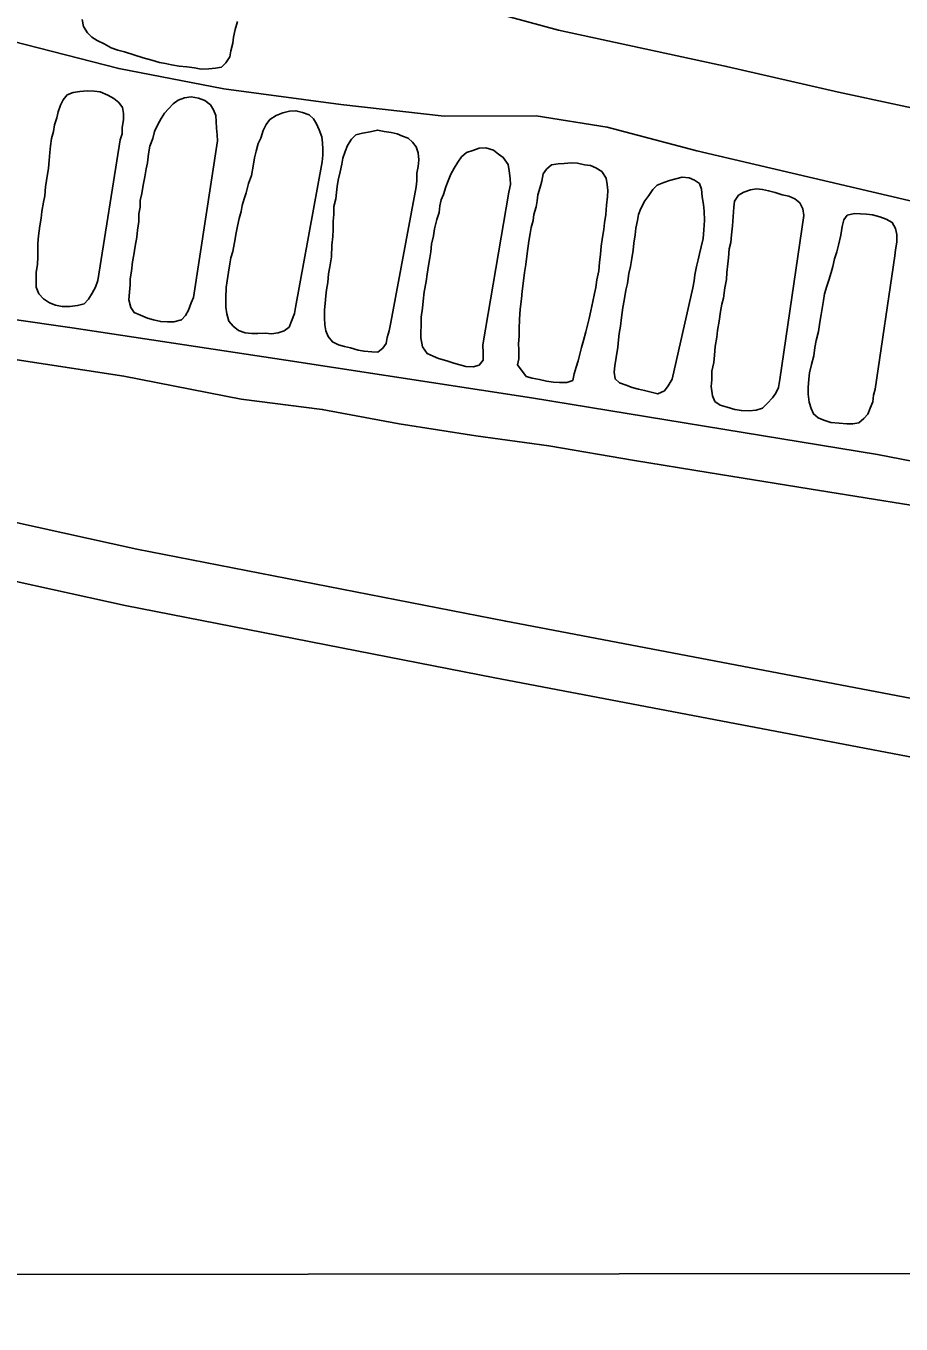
# Model space of a CAD drawing. Extents: x 3297735 to 3335592, y 670436 to 695807.
# Drawn here: x 3328812 to 3329267, y 678843 to 679518 of the extents above; entities that cross this region are included whole.
import ezdxf

# ---------------------------------------------------------------- set-up
doc = ezdxf.new("R2010")
doc.units = 0
for name, color, linetype in [('V-DTCH-CNTR', 7, 'Continuous'), ('V-GRID-MAJR', 7, 'Continuous'), ('V-ROAD-CNTR', 7, 'Continuous'), ('V-TOPO-SHOR', 7, 'Continuous')]:
    doc.layers.add(name, color=color, linetype=linetype)

msp = doc.modelspace()

# ---------------------------------------------------------------- linework, layer by layer
at = {"layer": 'V-DTCH-CNTR'}
for points in [[(3329290.54, 679422.71), (3329161.06, 679453.08), (3329114.4, 679465.32), (3329077.36, 679471.22), (3329029.61, 679471.09), (3328975.78, 679477.26), (3328914.9, 679485.31), (3328860.26, 679495.9), (3328804.79, 679510.05)], [(3328738.09, 679374.97), (3328836, 679361.02), (3328947.13, 679344.21), (3329075.01, 679324.49), (3329254.9, 679295.09), (3329324.53, 679281.6)]]:
    msp.add_lwpolyline(points, dxfattribs=at)
at = {"layer": 'V-GRID-MAJR'}
msp.add_lwpolyline([(3301860.19, 678842.73), (3303311.9, 678843.57), (3306790.96, 678845.91), (3310174.35, 678848.49), (3313812.98, 678851.63), (3318760.36, 678856.48), (3322367.08, 678860.45), (3326388.68, 678865.3), (3330442.28, 678870.63), (3332389.22, 678873.36), (3333397.05, 678874.85)], dxfattribs=at)
at = {"layer": 'V-ROAD-CNTR'}
for points in [[(3329929.52, 678927.84), (3329753.28, 679021.74), (3329688.21, 679055.59), (3329675.48, 679061.92), (3329662.63, 679068.01), (3329649.68, 679073.87), (3329636.63, 679079.5), (3329623.48, 679084.89), (3329610.22, 679090.04), (3329596.89, 679094.96), (3329583.22, 679099.71), (3329562.7, 679105.68), (3329542.39, 679111.32), (3329522.03, 679116.73), (3329501.6, 679121.9), (3329481.11, 679126.83), (3329460.56, 679131.51), (3329439.89, 679135.97), (3329279.29, 679166.87), (3329061.6, 679208.36), (3328869.67, 679245.87), (3328728.82, 679276.87)], [(3329915.49, 678901.33), (3329739.31, 678995.19), (3329674.61, 679028.85), (3329662.37, 679034.93), (3329650.02, 679040.79), (3329637.56, 679046.43), (3329625, 679051.85), (3329612.35, 679057.03), (3329599.61, 679061.99), (3329586.77, 679066.71), (3329574.1, 679071.12), (3329554.49, 679076.82), (3329534.53, 679082.37), (3329514.5, 679087.69), (3329494.41, 679092.77), (3329474.27, 679097.62), (3329454.07, 679102.22), (3329433.89, 679106.58), (3329273.65, 679137.4), (3329055.92, 679178.9), (3328863.57, 679216.5), (3328693.21, 679253.99)]]:
    msp.add_lwpolyline(points, dxfattribs=at)
at = {"layer": 'V-TOPO-SHOR'}
for points in [[(3328895.64, 679834), (3328907.14, 679830.26), (3328907.02, 679822.84), (3328896.59, 679782.37), (3328885.55, 679741.02), (3328878.86, 679712.65), (3328877.66, 679693.09), (3328882.65, 679671.36), (3328893.59, 679650.42), (3328918.66, 679604.34), (3328939.88, 679577.01), (3328951.25, 679564.67), (3328968.52, 679550.45), (3328991.23, 679542.67), (3329032.58, 679531.03), (3329088.99, 679515.89), (3329176.49, 679496.99), (3329234.71, 679483.6), (3329296.12, 679470.4)], [(3328922.02, 679520.42), (3328920.8, 679516.16), (3328919.88, 679512.17), (3328919.55, 679509.03), (3328918.62, 679505.05), (3328918, 679501.92), (3328915.96, 679498.8), (3328913.63, 679496.56), (3328910.48, 679496.04), (3328907.05, 679495.8), (3328903.05, 679495.58), (3328899.63, 679496.21), (3328895.64, 679496.84), (3328891.64, 679497.2), (3328887.65, 679497.83), (3328884.52, 679498.45), (3328881.39, 679499.07), (3328877.41, 679500.28), (3328872.85, 679501.49), (3328868.02, 679503), (3328863.19, 679504.51), (3328859.77, 679505.42), (3328856.36, 679506.61), (3328852.68, 679508.67), (3328849, 679510.45), (3328846.17, 679512.21), (3328843.92, 679514.53), (3328841.97, 679517.7), (3328841.17, 679521.43)], [(3328849.29, 679385.58), (3328848.09, 679382.18), (3328846.33, 679379.06), (3328844.56, 679375.95), (3328842.23, 679373.41), (3328838.79, 679372.61), (3328834.78, 679372.1), (3328830.79, 679372.16), (3328827.37, 679372.79), (3328824.24, 679373.98), (3328821.13, 679376.03), (3328818.6, 679378.64), (3328817.23, 679382.1), (3328817.29, 679386.09), (3328817.35, 679389.81), (3328817.99, 679394.08), (3328818.05, 679397.8), (3328818.1, 679400.94), (3328818.17, 679404.94), (3328818.52, 679408.93), (3328819.17, 679414.06), (3328819.81, 679418.06), (3328820.15, 679421.48), (3328821.08, 679426.32), (3328821.71, 679429.74), (3328822.06, 679434.31), (3328822.69, 679437.72), (3328823.65, 679443.99), (3328824, 679447.99), (3328824.35, 679452.27), (3328824.69, 679455.69), (3328825.32, 679459.4), (3328826.24, 679463.09), (3328826.87, 679466.52), (3328828.07, 679470.21), (3328828.69, 679473.34), (3328829.89, 679476.75), (3328831.36, 679479.59), (3328833.4, 679482.12), (3328836.57, 679483.5), (3328840, 679484.02), (3328843.72, 679484.24), (3328847.44, 679484.19), (3328850.57, 679483.85), (3328854.54, 679482.07), (3328857.66, 679480.31), (3328860.2, 679478.27), (3328862.16, 679475.66), (3328862.68, 679472.51), (3328862.63, 679469.37), (3328861.99, 679465.1), (3328861.94, 679461.95), (3328861.03, 679458.83), (3328849.29, 679385.58)], [(3328899.15, 679376.79), (3328897.96, 679373.95), (3328896.47, 679370.26), (3328895, 679367.42), (3328892.96, 679365.17), (3328888.94, 679364.09), (3328885.52, 679364.15), (3328882.09, 679364.2), (3328878.39, 679365.12), (3328875.26, 679366.02), (3328871.57, 679367.51), (3328868.17, 679369), (3328866.49, 679371.59), (3328865.41, 679375.61), (3328865.76, 679379.6), (3328866.11, 679383.31), (3328866.16, 679386.45), (3328866.79, 679390.45), (3328867.44, 679395.29), (3328868.07, 679399), (3328868.72, 679403.56), (3328869.65, 679408.11), (3328869.99, 679411.82), (3328870.64, 679416.39), (3328870.7, 679420.38), (3328871.33, 679423.8), (3328871.38, 679427.23), (3328872.3, 679430.93), (3328872.94, 679435.21), (3328873.86, 679439.48), (3328874.5, 679443.75), (3328875.12, 679446.89), (3328875.77, 679451.45), (3328876.4, 679455.44), (3328877.9, 679459.41), (3328878.81, 679463.11), (3328880.59, 679466.8), (3328882.35, 679469.91), (3328884.11, 679472.74), (3328886.14, 679475), (3328888.47, 679477.53), (3328891.07, 679479.49), (3328894.52, 679480.58), (3328897.96, 679481.09), (3328901.66, 679480.46), (3328905.07, 679479.26), (3328907.89, 679476.93), (3328909.56, 679474.34), (3328910.66, 679471.46), (3328910.9, 679468.31), (3328911.13, 679464.88), (3328911.36, 679461.45), (3328911.59, 679458.3), (3328899.15, 679376.79)], [(3328952.21, 679371.65), (3328951.59, 679368.52), (3328950.1, 679364.54), (3328948.9, 679361.42), (3328946.3, 679359.46), (3328943.14, 679358.37), (3328939.7, 679357.85), (3328936.56, 679358.19), (3328932.56, 679357.96), (3328929.42, 679358.02), (3328925.99, 679358.36), (3328922.59, 679359.56), (3328919.77, 679361.89), (3328917.52, 679364.49), (3328916.44, 679368.22), (3328915.92, 679371.66), (3328916, 679376.52), (3328916.09, 679381.94), (3328916.71, 679385.36), (3328917.36, 679389.92), (3328918, 679394.2), (3328918.62, 679397.33), (3328919.53, 679400.75), (3328920.46, 679405.3), (3328921.4, 679410.43), (3328922.02, 679413.85), (3328922.95, 679417.83), (3328923.86, 679421.53), (3328924.48, 679424.67), (3328925.4, 679428.08), (3328926.59, 679431.21), (3328927.81, 679436.04), (3328929.31, 679440.31), (3328930.24, 679445.15), (3328930.88, 679449.42), (3328931.79, 679452.84), (3328932.71, 679456.82), (3328934.19, 679459.66), (3328935.39, 679463.64), (3328936.87, 679466.76), (3328938.91, 679469.3), (3328942.09, 679471.53), (3328945.54, 679472.9), (3328948.98, 679473.7), (3328952.42, 679473.94), (3328955.83, 679473.02), (3328959.24, 679471.83), (3328961.49, 679469.79), (3328963.17, 679467.19), (3328964.54, 679464.03), (3328965.91, 679460.29), (3328966.15, 679457.15), (3328966.38, 679454), (3328966.33, 679450.86), (3328965.99, 679447.43), (3328952.21, 679371.65)], [(3329001.8, 679363.72), (3329000.87, 679359.44), (3328999.96, 679356.03), (3328999.34, 679352.9), (3328997.58, 679350.35), (3328994.98, 679348.4), (3328991.84, 679348.45), (3328987.84, 679348.8), (3328984.71, 679349.42), (3328980.73, 679350.62), (3328977.6, 679351.25), (3328974.47, 679352.15), (3328971.35, 679353.63), (3328969.11, 679356.52), (3328968.01, 679359.4), (3328967.49, 679362.55), (3328967.26, 679365.98), (3328967.33, 679370.27), (3328967.67, 679373.69), (3328968.02, 679377.69), (3328968.35, 679380.82), (3328968.99, 679384.53), (3328969.34, 679389.09), (3328969.98, 679392.8), (3328970.92, 679397.93), (3328971.01, 679403.92), (3328971.65, 679408.48), (3328971.71, 679411.91), (3328971.78, 679416.48), (3328972.12, 679419.91), (3328972.19, 679424.19), (3328973.11, 679428.18), (3328973.45, 679431.31), (3328973.78, 679434.45), (3328974.41, 679437.87), (3328975.34, 679442.14), (3328976.26, 679446.13), (3328976.88, 679449.26), (3328978.08, 679452.67), (3328979.27, 679455.79), (3328981.32, 679459.19), (3328983.65, 679461.44), (3328987.09, 679462.24), (3328991.1, 679463.03), (3328994.83, 679463.83), (3328998.25, 679463.2), (3329001.95, 679462.57), (3329005.08, 679461.95), (3329007.92, 679460.76), (3329010.76, 679459.58), (3329013.01, 679457.54), (3329014.97, 679455.22), (3329016.07, 679452.06), (3329016.29, 679448.34), (3329015.95, 679444.92), (3329015.33, 679441.5), (3329015.26, 679437.5), (3329014.93, 679434.36), (3329001.8, 679363.72)], [(3329049.61, 679352.09), (3329049.83, 679347.81), (3329049.77, 679344.09), (3329047.73, 679341.55), (3329044.57, 679340.75), (3329040.86, 679340.81), (3329037.73, 679341.71), (3329034.6, 679342.62), (3329030.91, 679343.82), (3329026.64, 679345.03), (3329023.8, 679346.22), (3329020.68, 679347.7), (3329018.17, 679351.17), (3329017.38, 679355.75), (3329017.43, 679358.89), (3329017.48, 679362.04), (3329017.56, 679366.61), (3329018.2, 679371.17), (3329018.55, 679374.88), (3329019.2, 679379.72), (3329020.14, 679385.14), (3329020.77, 679388.84), (3329021.41, 679393.4), (3329022.05, 679397.39), (3329022.67, 679400.53), (3329023.02, 679404.52), (3329023.95, 679408.79), (3329024.58, 679412.49), (3329025.8, 679417.33), (3329027, 679421.03), (3329027.34, 679424.45), (3329027.96, 679427.58), (3329029.15, 679430.42), (3329030.36, 679434.4), (3329031.55, 679437.53), (3329033.03, 679440.93), (3329034.8, 679444.05), (3329036.56, 679447.16), (3329038.6, 679449.99), (3329041.21, 679452.23), (3329044.37, 679453.32), (3329047.82, 679454.41), (3329051.25, 679454.64), (3329055.23, 679453.44), (3329057.77, 679451.39), (3329060.31, 679449.64), (3329062.83, 679445.88), (3329063.35, 679442.73), (3329063.85, 679438.72), (3329064.09, 679435.58), (3329063.17, 679431.59), (3329049.61, 679352.09)], [(3329067.73, 679341.81), (3329068.35, 679344.94), (3329068.43, 679349.51), (3329068.19, 679352.66), (3329068.54, 679356.65), (3329068.6, 679360.36), (3329068.68, 679365.5), (3329069.05, 679370.64), (3329069.71, 679376.06), (3329070.06, 679380.05), (3329070.7, 679384.04), (3329071.36, 679389.75), (3329072, 679394.02), (3329072.66, 679399.73), (3329073.62, 679406), (3329074.25, 679409.99), (3329074.87, 679413.12), (3329075.79, 679416.82), (3329076.13, 679419.96), (3329077.33, 679423.94), (3329077.95, 679427.07), (3329078.29, 679430.21), (3329079.5, 679434.19), (3329080.4, 679437.32), (3329081.03, 679441.02), (3329082.79, 679443.57), (3329085.4, 679445.81), (3329088.83, 679446.33), (3329091.98, 679446.56), (3329095.7, 679446.79), (3329098.84, 679446.74), (3329102.54, 679445.82), (3329105.68, 679445.48), (3329108.52, 679444.3), (3329111.63, 679442.25), (3329113.85, 679438.78), (3329114.38, 679435.63), (3329114.61, 679432.49), (3329114.56, 679429.34), (3329113.92, 679424.78), (3329113.55, 679419.93), (3329112.92, 679415.65), (3329112.58, 679412.23), (3329111.94, 679408.24), (3329111.29, 679403.39), (3329110.94, 679399.11), (3329110.3, 679395.12), (3329109.94, 679390.56), (3329109.01, 679386), (3329108.38, 679382.01), (3329107.76, 679378.88), (3329106.83, 679374.61), (3329105.89, 679369.77), (3329104.98, 679365.78), (3329104.06, 679362.37), (3329103.15, 679358.95), (3329101.94, 679354.4), (3329101.02, 679350.7), (3329100.11, 679347.29), (3329099.2, 679343.87), (3329098.28, 679340.46), (3329097.09, 679337.05), (3329096.46, 679333.63), (3329093.3, 679332.54), (3329089.59, 679332.6), (3329086.45, 679332.65), (3329082.74, 679333.28), (3329079.04, 679334.19), (3329075.34, 679334.83), (3329072.21, 679335.73), (3329067.73, 679341.81)], [(3329148.19, 679334.23), (3329146.13, 679330.84), (3329144.09, 679328.3), (3329140.64, 679326.64), (3329137.22, 679327.55), (3329133.81, 679328.46), (3329130.67, 679329.08), (3329127.26, 679330), (3329124.14, 679331.19), (3329120.73, 679332.39), (3329118.47, 679334.42), (3329117.96, 679337.86), (3329118.3, 679341.28), (3329118.94, 679345.56), (3329119.88, 679350.97), (3329120.23, 679354.68), (3329120.57, 679358.1), (3329121.2, 679361.81), (3329121.84, 679366.37), (3329122.5, 679371.5), (3329123.13, 679375.2), (3329124.07, 679380.62), (3329124.98, 679384.03), (3329125.64, 679389.17), (3329126.55, 679392.86), (3329127.19, 679397.14), (3329127.83, 679401.42), (3329128.18, 679405.12), (3329128.82, 679409.4), (3329129.16, 679412.82), (3329130.08, 679416.81), (3329130.7, 679419.94), (3329131.89, 679423.07), (3329133.95, 679427.03), (3329136, 679429.86), (3329138.05, 679432.97), (3329140.37, 679435.22), (3329143.82, 679436.59), (3329146.7, 679437.69), (3329150.14, 679438.49), (3329153.29, 679439.3), (3329157, 679438.95), (3329159.84, 679437.76), (3329162.38, 679436.01), (3329163.48, 679433.13), (3329163.7, 679429.13), (3329164.5, 679425.11), (3329164.73, 679421.68), (3329164.93, 679416.82), (3329164.57, 679411.97), (3329164.21, 679407.41), (3329163.29, 679403.13), (3329162.37, 679399.44), (3329161.75, 679396.3), (3329160.84, 679392.89), (3329159.91, 679388.62), (3329159.58, 679385.48), (3329158.95, 679381.78), (3329148.19, 679334.23)], [(3329204.19, 679334.19), (3329203.54, 679329.92), (3329202.07, 679327.08), (3329200.32, 679324.54), (3329197.7, 679321.73), (3329195.09, 679319.2), (3329191.93, 679318.1), (3329188.21, 679317.88), (3329184.21, 679317.94), (3329180.79, 679318.57), (3329176.81, 679319.77), (3329173.11, 679320.69), (3329170.29, 679322.74), (3329169.19, 679325.61), (3329168.41, 679330.48), (3329168.75, 679333.9), (3329168.83, 679338.47), (3329169.75, 679343.03), (3329170.1, 679346.74), (3329170.46, 679351.31), (3329171.39, 679356.15), (3329171.73, 679359.57), (3329172.67, 679364.41), (3329173.32, 679369.55), (3329173.95, 679373.25), (3329174.86, 679376.38), (3329175.52, 679381.8), (3329176.44, 679386.07), (3329176.5, 679389.78), (3329177.15, 679394.34), (3329177.48, 679397.48), (3329177.84, 679402.05), (3329178.75, 679405.46), (3329179.1, 679409.45), (3329179.46, 679414.02), (3329179.83, 679418.87), (3329180.19, 679423.72), (3329180.52, 679426.86), (3329182.57, 679429.97), (3329185.46, 679431.64), (3329188.9, 679432.73), (3329192.06, 679433.25), (3329195.19, 679432.91), (3329198.33, 679432.29), (3329201.74, 679431.38), (3329205.44, 679430.18), (3329208.85, 679429.55), (3329211.97, 679428.07), (3329214.51, 679426.03), (3329216.18, 679422.86), (3329216.69, 679419.42), (3329204.19, 679334.19)], [(3329253.82, 679329.11), (3329252.91, 679325.99), (3329252.57, 679322.56), (3329251.09, 679319.16), (3329249.9, 679316.04), (3329247.86, 679313.78), (3329245.25, 679311.54), (3329242.1, 679311.02), (3329238.96, 679311.07), (3329234.97, 679311.41), (3329230.69, 679311.77), (3329226.99, 679312.97), (3329224.15, 679314.16), (3329221.61, 679316.2), (3329220.52, 679319.08), (3329219.42, 679322.24), (3329218.92, 679326.53), (3329218.98, 679329.96), (3329219.33, 679334.24), (3329219.67, 679337.66), (3329220.6, 679341.93), (3329221.81, 679346.48), (3329222.45, 679350.76), (3329223.08, 679354.46), (3329224.3, 679359.01), (3329224.95, 679363.86), (3329225.58, 679367.85), (3329226.2, 679370.98), (3329226.84, 679375.26), (3329227.47, 679378.68), (3329228.67, 679382.66), (3329229.58, 679385.79), (3329230.79, 679389.77), (3329231.7, 679392.9), (3329232.62, 679396.88), (3329233.82, 679400.58), (3329234.73, 679403.99), (3329235.96, 679409.12), (3329236.6, 679413.68), (3329237.51, 679417.09), (3329239.27, 679419.64), (3329242.99, 679420.43), (3329246.14, 679420.38), (3329249.27, 679420.05), (3329252.41, 679419.71), (3329256.11, 679418.79), (3329259.52, 679417.59), (3329262.63, 679415.83), (3329264.3, 679412.66), (3329265.11, 679409.51), (3329265.04, 679405.51), (3329264.41, 679401.52), (3329264.07, 679398.38), (3329253.82, 679329.11)], [(3328800.62, 679345.44), (3328862.86, 679335.87), (3328923.87, 679323.96), (3328966.07, 679318.55), (3329006.17, 679311.11), (3329045.98, 679304.85), (3329084.04, 679299.52), (3329128.57, 679292), (3329166.91, 679285.77), (3329219.41, 679277.25), (3329301.4, 679264.11)]]:
    msp.add_lwpolyline(points, dxfattribs=at)

doc.saveas('drawing.dxf')
